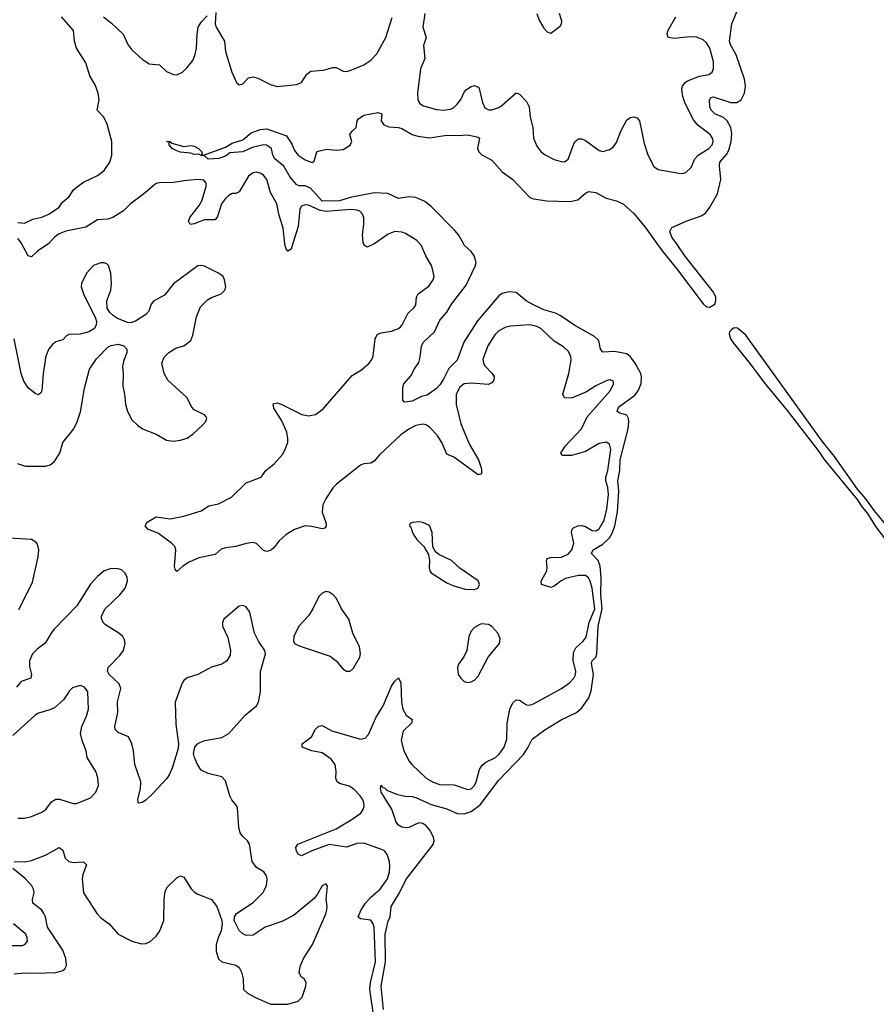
# Model space of a CAD drawing. Header units: inches. Extents: x 2001573 to 2220545, y 644482 to 846830.
# Tile 557 of 656: x 2091641 to 2096591, y 835605 to 841294. Entities that reach past the tile are written whole.
import ezdxf

# ---------------------------------------------------------------- set-up
doc = ezdxf.new("R2010")
doc.units = ezdxf.units.IN
doc.header["$MEASUREMENT"] = 0
doc.layers.add('C0893', color=7, linetype='Continuous')
doc.layers.add('C0894', color=7, linetype='Continuous')

msp = doc.modelspace()

# ---------------------------------------------------------------- linework, layer by layer
at = {"layer": 'C0893', "color": 5}
for points, elevation in [([(2091810.3, 840000), (2091810, 839999.7), (2091744.5, 839955.5), (2091710, 839922.7), (2091690, 839928.7), (2091651.8, 840000)], 280), ([(2093687.9, 835530), (2093665.1, 835690), (2093668.7, 835731.3), (2093698.2, 835850), (2093689.2, 836050), (2093684.7, 836070), (2093670, 836091), (2093610, 836098.3), (2093597.8, 836110), (2093614.1, 836150), (2093639.9, 836190), (2093670, 836223.8), (2093723.4, 836270), (2093767.1, 836330), (2093779.1, 836370), (2093780.9, 836400.9), (2093778, 836430), (2093765.1, 836470), (2093751, 836490), (2093737.8, 836497.8), (2093630, 836535.4), (2093590, 836533.7), (2093530, 836512.1), (2093430, 836527.6), (2093328.5, 836491.5), (2093270, 836463.2), (2093250, 836472), (2093240.5, 836490), (2093237.3, 836510), (2093249.4, 836530.6), (2093470, 836619.1), (2093557.3, 836670), (2093612.2, 836710), (2093625.7, 836730), (2093632, 836750), (2093630.5, 836770), (2093622.4, 836790), (2093609.1, 836810), (2093570, 836849.1), (2093545, 836865), (2093490, 836881.2), (2093475.8, 836890), (2093469, 836910), (2093469.8, 836950.2), (2093464.4, 836990), (2093441.8, 837021.8), (2093390, 837057.4), (2093329.6, 837070), (2093274.5, 837090), (2093273.6, 837110), (2093327.4, 837150), (2093350, 837194.3), (2093370, 837211.4), (2093390, 837215.5), (2093445.9, 837185.9), (2093610, 837137.4), (2093637.7, 837142.3), (2093657.1, 837163), (2093699.4, 837260.6), (2093742.2, 837330), (2093790, 837442.6), (2093810, 837472.7), (2093830, 837490.4), (2093842.8, 837462.8), (2093848.5, 837350), (2093856.2, 837310), (2093875, 837275), (2093908.5, 837250), (2093904.9, 837230), (2093856.6, 837183.4), (2093845.2, 837130), (2093860.6, 837070), (2093891.2, 837010), (2093906.9, 836990), (2093990, 836912), (2094030, 836887.6), (2094070, 836874.7), (2094152.2, 836872.2), (2094230, 836846.7), (2094250, 836849.3), (2094270, 836869.1), (2094279.8, 836890), (2094299, 836961), (2094312.8, 836987.2), (2094335.1, 837004.9), (2094390, 837030.2), (2094412.8, 837050), (2094440.5, 837090), (2094456.9, 837136.9), (2094458, 837230), (2094473.2, 837310), (2094490, 837347.2), (2094510, 837364.9), (2094530, 837362.3), (2094570, 837334.4), (2094590, 837333), (2094610, 837340.6), (2094772.8, 837430), (2094817.4, 837462.6), (2094843.8, 837490), (2094852.1, 837507.9), (2094854.9, 837530), (2094839.9, 837590), (2094841.8, 837638.2), (2094854.6, 837665.4), (2094897.1, 837703), (2094914.6, 837725.4), (2094932.3, 837810), (2094965.4, 837890), (2094948.7, 838008.7), (2094937.6, 838050), (2094928.7, 838068.7), (2094910, 838083.2), (2094870, 838083), (2094795.5, 838064.5), (2094769.3, 838050.7), (2094730, 838020.2), (2094710, 838013.7), (2094657.4, 838030), (2094654.2, 838050), (2094686.7, 838110), (2094689.4, 838130), (2094685.2, 838170), (2094690, 838181.1), (2094710, 838187.2), (2094772.2, 838187.8), (2094810, 838206.6), (2094831.6, 838230), (2094843.2, 838270), (2094829.9, 838330), (2094833.2, 838350), (2094841.5, 838358.5), (2094867.3, 838370), (2094890, 838371.2), (2094910, 838366), (2094950, 838342.4), (2094970, 838340.8), (2094990, 838352.5), (2095018.1, 838401.9), (2095034.8, 838465.2), (2095042.9, 838550), (2095040.5, 838590), (2095029.1, 838630), (2095028.7, 838650), (2095040.1, 838690), (2095057.1, 838810), (2095050, 838841), (2095030, 838852.6), (2094990, 838844.6), (2094910, 838798), (2094830, 838775.9), (2094775.9, 838775.9), (2094768.3, 838790), (2094793.6, 838830), (2094888.3, 838930), (2094920.6, 838999.4), (2095053.3, 839150), (2095073.3, 839190), (2095070, 839208), (2095050, 839212.4), (2095030, 839208), (2094970, 839177.8), (2094916.4, 839143.6), (2094830, 839106.4), (2094788.7, 839108.7), (2094779.8, 839130), (2094813.8, 839250), (2094827, 839327), (2094825.3, 839350), (2094810, 839377.7), (2094783.5, 839403.5), (2094730, 839437.1), (2094651.9, 839510), (2094630, 839520.9), (2094590, 839530.5), (2094476.7, 839523.3), (2094450, 839517.2), (2094410, 839495.8), (2094387, 839473), (2094346.2, 839410), (2094316.8, 839330), (2094321, 839310), (2094331.8, 839291.8), (2094371.3, 839250), (2094383.9, 839230), (2094381.6, 839210), (2094370, 839194.7), (2094350, 839186.5), (2094250, 839193), (2094210, 839189.8), (2094183.8, 839170), (2094163.5, 839130), (2094163.9, 839070), (2094190, 838958), (2094239.7, 838839.7), (2094293.2, 838750), (2094310, 838698), (2094310, 838669), (2094290, 838664.5), (2094150, 838766.6), (2094110, 838783.7), (2094080.7, 838850), (2094052.7, 838892.7), (2094010, 838939.5), (2093990, 838952.5), (2093970, 838957.2), (2093930, 838949.3), (2093890, 838928.7), (2093844.6, 838895.4), (2093720, 838780), (2093690, 838742.2), (2093670, 838730.6), (2093630, 838727.3), (2093610, 838719.5), (2093472.3, 838610), (2093453.3, 838590), (2093412.4, 838530), (2093393.2, 838490), (2093388.8, 838448.8), (2093411.2, 838388.8), (2093412.2, 838367.8), (2093404.4, 838355.6), (2093390, 838351.5), (2093330, 838366), (2093291.1, 838368.9), (2093230, 838348.8), (2093180.3, 838319.7), (2093138.7, 838281.3), (2093110, 838242), (2093090, 838227.6), (2093070, 838220.5), (2093050, 838227.8), (2093010, 838267.4), (2092990, 838272.9), (2092950, 838267.5), (2092890.9, 838249.1), (2092830, 838243.2), (2092806.4, 838233.6), (2092770, 838203.1), (2092675.9, 838184.1), (2092621.1, 838158.9), (2092584.6, 838135.4), (2092550, 838105.2), (2092539.3, 838119.3), (2092535.1, 838135.1), (2092544.2, 838230), (2092538.4, 838250), (2092518.4, 838270), (2092444.2, 838324.2), (2092382.7, 838350), (2092367, 838370), (2092378, 838390), (2092430, 838420.5), (2092510, 838410.3), (2092590, 838424.9), (2092690, 838456.9), (2092734.5, 838485.5), (2092790, 838496.2), (2092865.1, 838534.9), (2092950, 838618.3), (2093036.3, 838650), (2093063.1, 838690), (2093111.7, 838728.3), (2093159.3, 838780.7), (2093174.1, 838805.9), (2093189.8, 838850), (2093191.5, 838871.5), (2093184.8, 838910), (2093155.4, 838975.4), (2093109.8, 839050), (2093106, 839074), (2093130, 839079.1), (2093152.2, 839072.2), (2093271.7, 839011.7), (2093310, 839004.5), (2093350, 839012.8), (2093395.4, 839044.6), (2093562.5, 839237.5), (2093616.9, 839270), (2093660.5, 839310), (2093676, 839330), (2093683.1, 839350), (2093695.3, 839450), (2093706.1, 839473.9), (2093730, 839484.9), (2093790, 839494.9), (2093829.8, 839510.2), (2093841, 839519), (2093851, 839530), (2093884.6, 839595.4), (2093920.3, 839630), (2093930, 839645.7), (2093933.4, 839690), (2093943.7, 839710), (2094006.3, 839753.7), (2094030.8, 839790), (2094036.4, 839810), (2094023.5, 839870), (2093987.8, 839930), (2093961.1, 839990), (2093952.2, 840000)], 280), ([(2093219.9, 840000), (2093210, 839967.3), (2093190, 839955.6), (2093180.4, 839970), (2093173.8, 839993.8), (2093173.2, 840000)], 280), ([(2093692.9, 840000), (2093690, 839998), (2093650, 839978.7), (2093631.1, 839991.1), (2093627.9, 840000)], 280), ([(2093744.1, 835575.9), (2093729.6, 835710), (2093755.3, 835850), (2093753.7, 836010), (2093770, 836086), (2093781.4, 836110), (2093787.1, 836170), (2093830, 836239), (2093876.9, 836330), (2094030, 836527.8), (2094036, 836550), (2094032.8, 836570), (2094011.7, 836611.7), (2093990, 836636.5), (2093970, 836649), (2093947.5, 836652.5), (2093890, 836627.4), (2093870, 836625.4), (2093850, 836628), (2093830, 836640.7), (2093817.4, 836657.4), (2093792.1, 836732.1), (2093729.7, 836830), (2093725.4, 836854.6), (2093730, 836871.3), (2093738, 836858), (2093750, 836854.9), (2093762.3, 836842.3), (2093818.9, 836818.9), (2093867, 836807), (2093910, 836805.6), (2093930, 836800.5), (2094019.6, 836759.6), (2094110, 836733.8), (2094170, 836706.6), (2094210, 836706.4), (2094250, 836719.5), (2094301.7, 836758.3), (2094410, 836899.2), (2094552.7, 837047.3), (2094580.3, 837090), (2094602.8, 837137.2), (2094676.1, 837190), (2094770, 837248.7), (2094858.9, 837290), (2094890, 837317.7), (2094930, 837374.7), (2094943, 837417), (2094956.1, 837510), (2094945.2, 837574.8), (2094949.8, 837590), (2094970, 837611.2), (2094977.2, 837630), (2094983.8, 837790), (2095006.9, 837890), (2094999, 837970), (2095000.4, 838070), (2094995.7, 838135.7), (2094983.4, 838170), (2094945.7, 838210), (2094955.4, 838230), (2095010, 838263.5), (2095050, 838300.5), (2095067.3, 838330), (2095081, 838370), (2095096.1, 838450), (2095104, 838570), (2095098.4, 838630), (2095109.6, 838690), (2095111.2, 838750), (2095157.1, 838930), (2095161.3, 838970), (2095159.9, 838990), (2095150, 839007.9), (2095110, 839020.2), (2095094.7, 839030), (2095099.4, 839050), (2095110, 839060.6), (2095194.9, 839125.1), (2095215.4, 839150), (2095232.1, 839192.1), (2095234.7, 839230), (2095230.4, 839250), (2095198.1, 839310), (2095170, 839346.5), (2095150, 839362.3), (2095077.5, 839377.4), (2095010, 839373.3), (2094996.9, 839390), (2094989.8, 839430), (2094983.1, 839443.1), (2094962.3, 839462.3), (2094850, 839526.1), (2094764.2, 839584.2), (2094737.3, 839597.3), (2094670, 839617.7), (2094603, 839650), (2094568, 839670), (2094510, 839717.7), (2094470, 839721.6), (2094430, 839711.5), (2094410, 839698.6), (2094286.9, 839553.1), (2094208, 839430), (2094170, 839327.3), (2094122, 839278), (2094090, 839216.1), (2094070, 839184.5), (2094050, 839163.1), (2093995.1, 839124.9), (2093964, 839116), (2093910, 839089), (2093864.1, 839084.1), (2093856, 839096), (2093854.5, 839110), (2093855.3, 839170), (2093862, 839190), (2093902.9, 839237.1), (2093918, 839270), (2093947.5, 839312.5), (2093956.3, 839343.7), (2093963.2, 839410), (2093975.6, 839430), (2094038.3, 839490), (2094070, 839557.1), (2094110, 839603.8), (2094135.8, 839650), (2094221.1, 839758.9), (2094272.8, 839870), (2094278.4, 839890), (2094267.7, 839930), (2094250, 839954), (2094210, 839991.3), (2094205, 840000)], 260), ([(2095323.8, 840000), (2095360.3, 839950), (2095436.7, 839856.7), (2095590, 839651.2), (2095610, 839635.2), (2095630, 839631.9), (2095657.3, 839650), (2095664.8, 839670), (2095663, 839690), (2095650, 839719.9), (2095484.7, 839930), (2095436, 840000)], 260), ([(2091629.2, 838729.2), (2091674.3, 838714.3), (2091790, 838713.5), (2091817.9, 838722.1), (2091840.4, 838739.6), (2091874, 838790), (2091891.3, 838850), (2091953.3, 838930), (2091974.2, 838970), (2091992.2, 839027.8), (2092016, 839164), (2092045.2, 839274.8), (2092084.9, 839335.1), (2092150, 839401.5), (2092170, 839411.6), (2092210, 839419), (2092244, 839410), (2092260.3, 839390), (2092261.1, 839370), (2092240.4, 839319.6), (2092235.2, 839290), (2092239.3, 839250), (2092236.7, 839176.7), (2092247, 839130), (2092252.3, 839072.3), (2092264.8, 839030), (2092290, 838981.3), (2092321.3, 838950), (2092350.5, 838930), (2092430, 838899.6), (2092490, 838864.9), (2092530, 838859), (2092570, 838864), (2092610, 838876), (2092641.8, 838898.2), (2092698.4, 838950), (2092714.5, 838970), (2092722.7, 838990), (2092718.9, 838998.9), (2092709.2, 839010), (2092650, 839039.8), (2092635.8, 839055.8), (2092606.8, 839110), (2092498, 839210), (2092475.8, 839250), (2092462.2, 839310), (2092475.7, 839344.3), (2092502.6, 839370), (2092544.1, 839395.9), (2092590, 839410.2), (2092630, 839439.5), (2092642.2, 839470), (2092663.3, 839576.7), (2092686, 839634), (2092725.8, 839674.2), (2092750, 839688.7), (2092805.2, 839710), (2092826, 839730), (2092832.7, 839750), (2092825.1, 839790), (2092816.2, 839810), (2092789.5, 839830), (2092710, 839869.8), (2092690, 839874.1), (2092670, 839872.1), (2092530, 839767.2), (2092477.3, 839702.7), (2092413.6, 839666.4), (2092401.7, 839650), (2092387.8, 839610), (2092370.5, 839589.5), (2092310, 839551.4), (2092290, 839543.2), (2092270, 839541.5), (2092207.4, 839567.4), (2092182.6, 839582.6), (2092162.2, 839602.2), (2092147.6, 839627.6), (2092145.3, 839670), (2092167.6, 839730), (2092172.2, 839770), (2092168.6, 839830), (2092153.8, 839873.8), (2092144, 839884), (2092130, 839889.7), (2092110, 839889.7), (2092067, 839873), (2092027.4, 839830), (2091998, 839770), (2091996.5, 839750), (2092010.3, 839710), (2092080.3, 839570), (2092085.7, 839550), (2092083.7, 839530), (2092072.7, 839510), (2092041.6, 839490), (2091990, 839477.4), (2091925.4, 839474.6), (2091912.4, 839467.6), (2091890, 839444.7), (2091850, 839432.4), (2091830, 839417.4), (2091810, 839392.6), (2091791.8, 839350), (2091777.4, 839250), (2091770.2, 839150), (2091763.1, 839136.9), (2091750, 839126.6), (2091730, 839133.7), (2091690, 839167.2), (2091665.9, 839205.9), (2091649.2, 839250), (2091610, 839449.5)], 320), ([(2096684.5, 838330), (2096578.7, 838458.7), (2096530, 838526), (2096481.9, 838581.9), (2096350.3, 838770), (2096278.9, 838858.9), (2095836.3, 839470), (2095790, 839511.5), (2095770, 839513.1), (2095755.6, 839504.4), (2095743.1, 839490), (2095741.8, 839478.2), (2095747.9, 839450), (2095765, 839425), (2095854.8, 839314.8), (2095948.8, 839188.8), (2096075.6, 839035.6), (2096258.8, 838798.8), (2096290, 838752.5), (2096480.8, 838520.8), (2096510, 838476.8), (2096540.8, 838440.8), (2096586.4, 838366.4), (2096750, 838151.1)], 260), ([(2091636.6, 837883.4), (2091716.2, 838043.8), (2091747.7, 838190), (2091752.1, 838230), (2091744.4, 838264.4), (2091735.5, 838275.5), (2091710, 838290.7), (2091550, 838300.1)], 320), ([(2091609.7, 836430.3), (2091670, 836428.2), (2091710, 836435.5), (2091790, 836467.1), (2091870, 836510.3), (2091890, 836496.3), (2091904.6, 836450), (2091924.9, 836430), (2091950, 836423.9), (2092010, 836427.6), (2092026.5, 836410), (2092005.3, 836354.7), (2092001.5, 836330), (2092011, 836250), (2092088.2, 836128.2), (2092110, 836104.6), (2092158.6, 836070), (2092210.1, 836010.1), (2092289.5, 835969.5), (2092345.5, 835954.5), (2092370, 835955.5), (2092394.2, 835965.8), (2092430, 835998.9), (2092450, 836025.3), (2092474.8, 836090), (2092475.6, 836210), (2092481.5, 836258.5), (2092496.4, 836283.6), (2092550, 836335.8), (2092570, 836346.7), (2092590, 836340.4), (2092631.7, 836271.7), (2092650, 836254), (2092670, 836241.6), (2092750.1, 836210.1), (2092780.3, 836170), (2092808.9, 836090), (2092812, 836070), (2092804.7, 836030), (2092787.3, 835990), (2092776.9, 835950), (2092776.5, 835910), (2092790, 835868.4), (2092810.2, 835850.2), (2092890, 835831.3), (2092910, 835816.9), (2092923.2, 835790), (2092932.2, 835752.2), (2092935, 835690), (2092957.8, 835670), (2093003.6, 835643.6), (2093090, 835606.4), (2093190, 835604.9), (2093250, 835623.8), (2093273, 835647), (2093294.5, 835710), (2093297, 835730), (2093286.6, 835750), (2093270, 835761.6), (2093260, 835780), (2093256.8, 835790), (2093263.4, 835830), (2093281, 835870), (2093334, 835950), (2093410, 836127.2), (2093415.7, 836150), (2093417.6, 836170), (2093411.8, 836211.8), (2093420.5, 836290), (2093410, 836300.5), (2093389.1, 836290), (2093361.1, 836238.9), (2093343.1, 836216.9), (2093222.8, 836117.2), (2093155.9, 836084.1), (2093060.2, 836050), (2092990, 836005), (2092950, 836003.2), (2092930, 836012.6), (2092910, 836031.8), (2092879.7, 836090), (2092882, 836110), (2092894.7, 836130), (2092990, 836193.2), (2093046.6, 836250), (2093067, 836290), (2093070.9, 836330), (2093067.7, 836347.7), (2093052.8, 836370), (2093010, 836395), (2092984.8, 836430), (2092969.9, 836530), (2092958.4, 836550), (2092930, 836573.6), (2092915.3, 836595.3), (2092908.3, 836628.3), (2092899.4, 836739.4), (2092894.1, 836754.1), (2092867.2, 836787.2), (2092855, 836810), (2092830, 836896.9), (2092810, 836919), (2092730, 836938.6), (2092690, 836958.7), (2092667.9, 836990), (2092650.8, 837030), (2092646, 837054), (2092652.8, 837090), (2092669.6, 837110), (2092682.3, 837117.7), (2092711.5, 837128.5), (2092810, 837146.4), (2092849.7, 837170), (2092945.1, 837274.9), (2093010.6, 837329.4), (2093021, 837350), (2093033.5, 837410), (2093032.7, 837527.3), (2093060.9, 837630), (2093058, 837650), (2093022.1, 837702.1), (2092997.8, 837750), (2092970.8, 837870), (2092950, 837900.5), (2092930, 837909.7), (2092910, 837905.7), (2092820.3, 837830), (2092814, 837810), (2092814, 837790), (2092844.1, 837724.1), (2092860.2, 837650), (2092856.9, 837623.1), (2092837.4, 837590), (2092810, 837570.8), (2092750, 837553.5), (2092670.1, 837509.9), (2092610, 837490.7), (2092590, 837475.1), (2092580.3, 837459.7), (2092539.5, 837350), (2092544.1, 837224.1), (2092559.3, 837110), (2092556.6, 837083.4), (2092522.7, 836970), (2092505.8, 836930), (2092492, 836910), (2092410, 836822.7), (2092370, 836784.4), (2092350, 836771.8), (2092330, 836767), (2092325.2, 836770), (2092323.6, 836790), (2092339.8, 836850), (2092341.1, 836890), (2092306.2, 836990), (2092298.7, 837070), (2092289.8, 837109.8), (2092269.6, 837150), (2092210, 837175), (2092192.7, 837192.7), (2092190.6, 837210.6), (2092207.8, 837290), (2092207, 837353), (2092225.5, 837430), (2092215.9, 837455.9), (2092158.5, 837510), (2092149.2, 837530), (2092152.2, 837550), (2092219.3, 837620.7), (2092240.3, 837650), (2092251.5, 837690), (2092247.8, 837710), (2092237.2, 837730), (2092214.7, 837750), (2092137.2, 837797.2), (2092124.4, 837810), (2092114.1, 837834.1), (2092113.8, 837850), (2092134.6, 837890), (2092220.8, 837970), (2092250.6, 838010), (2092263.4, 838050), (2092261.5, 838070), (2092250, 838096.4), (2092230, 838114.4), (2092210, 838121.6), (2092170, 838122.5), (2092130, 838108.8), (2092090, 838076.8), (2092050, 838032.9), (2091972.3, 837907.7), (2091838.9, 837770), (2091822.3, 837750), (2091788.9, 837691.1), (2091743, 837657), (2091715.8, 837630), (2091697.1, 837590), (2091697.4, 837557.4), (2091710.2, 837510), (2091704.9, 837490), (2091649.1, 837470.9), (2091623.4, 837436.6)], 320), ([(2091630, 836680.9), (2091670, 836679.6), (2091710, 836690.3), (2091770, 836714.3), (2091792.4, 836730), (2091825.6, 836774.4), (2091850, 836789.4), (2091870.7, 836790.7), (2091950, 836764.9), (2091970, 836764.6), (2092050, 836797.1), (2092080.7, 836830), (2092096.2, 836870), (2092092.9, 836912.9), (2092082, 836950), (2092031.5, 837030), (2092024.7, 837070), (2092001.4, 837130), (2091993.3, 837170), (2092000.4, 837210), (2092027.4, 837270), (2092038, 837310), (2092034.7, 837410), (2092016.6, 837436.6), (2091990, 837447), (2091946.6, 837433.4), (2091930, 837417), (2091895.1, 837364.9), (2091841.6, 837318.4), (2091814.6, 837305.4), (2091750, 837287.2), (2091730, 837275.3), (2091602.1, 837157.9)], 340), ([(2091610, 835780.2), (2091670, 835787.8), (2091730, 835784.8), (2091850, 835788.8), (2091890, 835800.2), (2091902.6, 835810), (2091911.2, 835828.8), (2091907.1, 835870), (2091890, 835916.9), (2091802.5, 836050), (2091789.9, 836109.9), (2091780.8, 836130), (2091768.4, 836148.4), (2091717.4, 836190), (2091715.6, 836210), (2091724.4, 836250), (2091722, 836270), (2091712.3, 836290), (2091672.6, 836332.6), (2091601.1, 836390)], 320), ([(2091570, 835945.5), (2091654.9, 835945.1), (2091672, 835950), (2091685.6, 835970), (2091685.4, 835990), (2091677.7, 836010), (2091605.4, 836070)], 340)]:
    msp.add_lwpolyline(points, dxfattribs=dict(at, elevation=elevation))
at = {"layer": 'C0893', "color": 5, "elevation": 320}
for points in [[(2093948.4, 838391.6), (2093912, 838388), (2093898, 838382), (2093894, 838370), (2093902, 838362), (2093911, 838330), (2093922, 838310), (2093935.5, 838290), (2093976.3, 838250), (2094002.8, 838202.8), (2094008.7, 838170), (2094007.2, 838127.2), (2094010.5, 838110), (2094018.7, 838098.7), (2094110, 838039.5), (2094143.7, 838023.7), (2094215.6, 838004.4), (2094270, 838002), (2094288.7, 838010), (2094295.9, 838024.1), (2094298, 838030), (2094291.4, 838051.4), (2094185.2, 838125.2), (2094136.2, 838170), (2094064, 838204), (2094041.7, 838221.7), (2094029.4, 838249.4), (2094024.7, 838330), (2094010, 838372), (2093970.8, 838389.2)], [(2093410, 837989.7), (2093390, 837980.4), (2093370, 837960.5), (2093335.2, 837890), (2093309.3, 837850), (2093253.4, 837790), (2093225, 837730), (2093223.6, 837703.6), (2093229, 837689), (2093255.9, 837675.9), (2093435.7, 837615.7), (2093469.1, 837590), (2093510, 837541.7), (2093530, 837528.9), (2093550, 837528.9), (2093570, 837547), (2093606.2, 837610), (2093610.6, 837630), (2093604.7, 837670), (2093566.3, 837750), (2093542.8, 837830), (2093501.5, 837890), (2093471.2, 837950), (2093453.3, 837970), (2093430, 837986.6)], [(2094310, 837803.1), (2094300.4, 837799.6), (2094270, 837782.6), (2094250, 837761.6), (2094237.3, 837730), (2094225.2, 837650), (2094207.5, 837612.5), (2094177.8, 837570), (2094170.3, 837550), (2094175.3, 837510), (2094190, 837488.5), (2094210.2, 837470.2), (2094230, 837464.6), (2094250, 837467.7), (2094270, 837478.3), (2094290, 837500.3), (2094349.3, 837610.7), (2094413.3, 837690), (2094417.6, 837717.6), (2094404.4, 837750), (2094370, 837788.3), (2094350, 837799.8)]]:
    msp.add_lwpolyline(points, close=True, dxfattribs=at)
at = {"layer": 'C0894', "color": 5}
for points, elevation in [([(2095436, 840000), (2095410, 840037.4), (2095398.5, 840070), (2095410, 840092.4), (2095492.7, 840130), (2095579, 840161), (2095603.7, 840176.3), (2095630, 840210.3), (2095672.6, 840287.4), (2095692, 840370), (2095684.2, 840450), (2095687.8, 840470), (2095725, 840515), (2095739.3, 840540.7), (2095752.4, 840590), (2095756, 840636), (2095749.9, 840670), (2095729, 840710), (2095707.9, 840728), (2095657.2, 840750), (2095637.7, 840770), (2095629.2, 840790), (2095626.5, 840830), (2095635.9, 840844.1), (2095650, 840848.3), (2095750, 840814.8), (2095785, 840815), (2095810.4, 840829.6), (2095829.8, 840870), (2095836.2, 840910), (2095829.1, 840949.1), (2095780.6, 841090), (2095747.8, 841147.8), (2095742, 841170), (2095757.2, 841270), (2095790, 841347.7)], 260), ([(2091630, 840121.3), (2091670, 840118), (2091718, 840142), (2091770, 840152.4), (2091809.2, 840170), (2091868.7, 840210), (2091884.1, 840235.9), (2091927.7, 840272.3), (2091951.6, 840310), (2091975.6, 840330), (2092010, 840354.3), (2092090, 840392.8), (2092130, 840423.1), (2092162.6, 840470), (2092174.7, 840510), (2092174.5, 840590), (2092146.3, 840690), (2092128.2, 840730), (2092089.7, 840770), (2092100.8, 840830), (2092095, 840870), (2092078.1, 840918.1), (2092047.5, 840970), (2092024.5, 841044.5), (2091968.7, 841130), (2091957.6, 841170), (2091951.7, 841231.7), (2091883.6, 841310)], 280), ([(2092125.4, 841310), (2092172.8, 841272.8), (2092239.6, 841210), (2092266.9, 841150), (2092290, 841120.3), (2092350, 841066.3), (2092390, 841038.3), (2092450, 841032.4), (2092490, 840994.9), (2092530, 840976.9), (2092550, 840974.9), (2092582.7, 840990), (2092610, 841017.3), (2092641.3, 841058.7), (2092653.9, 841086.1), (2092663.5, 841130), (2092666.2, 841210), (2092672.1, 841250), (2092690, 841278.7), (2092724.9, 841315.1)], 280), ([(2092774.9, 841334.9), (2092771.8, 841270), (2092776.5, 841250), (2092824, 841170), (2092830.2, 841110), (2092866.7, 840990), (2092894.4, 840930), (2092910, 840918), (2092930, 840923.6), (2092963.2, 840956.8), (2092990, 840963.5), (2093016.5, 840956.5), (2093090, 840919), (2093130, 840907.9), (2093240.1, 840919.9), (2093270, 840930.6), (2093301.5, 840978.5), (2093324.4, 840995.6), (2093397.2, 841002.8), (2093450, 841017.3), (2093470, 841016.5), (2093510, 840996.9), (2093530, 840994), (2093550, 840999.1), (2093630, 841033.2), (2093670, 841060.2), (2093704.3, 841095.7), (2093756.7, 841190), (2093794, 841306)], 280), ([(2093982.6, 841330), (2093970.2, 841250), (2093990.3, 841190), (2093975.5, 841144.5), (2093982.7, 841070), (2093957.7, 841010), (2093939.8, 840870), (2093942.9, 840830), (2093953.7, 840810), (2093975.4, 840795.4), (2094050, 840774.7), (2094090, 840771.3), (2094130, 840776.9), (2094150, 840786), (2094170, 840804.7), (2094190, 840831.6), (2094210, 840874.9), (2094223.5, 840890), (2094250, 840908.1), (2094270, 840913.4), (2094290, 840903.7), (2094295.4, 840895.4), (2094315.2, 840815.2), (2094330, 840783.7), (2094350, 840772.6), (2094370, 840773.2), (2094410, 840786.5), (2094430, 840799.1), (2094510, 840870.3), (2094530, 840863.7), (2094570, 840820.3), (2094585, 840790), (2094590.2, 840730.2), (2094607.2, 840670), (2094610.3, 840610), (2094630, 840563), (2094652.9, 840532.9), (2094674.7, 840514.7), (2094730, 840486), (2094770, 840474.9), (2094790, 840473), (2094810, 840487.7), (2094843.2, 840576.8), (2094850.7, 840589.3), (2094870, 840604.9), (2094890, 840605.3), (2094910, 840594.7), (2094990, 840538.4), (2095010, 840533), (2095050, 840544.4), (2095070, 840557), (2095090, 840583.1), (2095115.2, 840650), (2095150, 840714.4), (2095170, 840728.8), (2095188.4, 840731.5), (2095210, 840726.7), (2095222.3, 840710), (2095250, 840578), (2095270, 840512.2), (2095305.1, 840445.1), (2095330, 840427.9), (2095450, 840406), (2095470, 840404.2), (2095489.7, 840410.3), (2095520.9, 840439.1), (2095541.6, 840490), (2095562.4, 840510), (2095624.2, 840550), (2095643.1, 840570), (2095648.9, 840590), (2095645.8, 840605.8), (2095630.8, 840630), (2095562.4, 840682.4), (2095534.3, 840714.3), (2095485.8, 840810), (2095473.5, 840850), (2095467.6, 840890), (2095472.2, 840910), (2095486.3, 840930), (2095500.1, 840939.9), (2095570, 840966.5), (2095623.6, 840976.4), (2095643.1, 840990), (2095650.5, 841009.5), (2095649.9, 841050), (2095629.9, 841129.9), (2095610, 841159.8), (2095590, 841177.3), (2095552.2, 841192.2), (2095513.6, 841193.6), (2095424.4, 841184.4), (2095388.2, 841190), (2095382, 841210), (2095387.2, 841230), (2095432.3, 841310)], 280), ([(2094630.3, 841329.7), (2094643.9, 841290), (2094670, 841244.9), (2094690, 841224), (2094710, 841216.4), (2094764.5, 841255.5), (2094772.7, 841270), (2094774.2, 841285.8), (2094760.7, 841330)], 320), ([(2094205, 840000), (2094176, 840050), (2094154.8, 840074.8), (2094016.4, 840216.4), (2093982.9, 840242.9), (2093930, 840265.7), (2093890, 840269.8), (2093830, 840261.3), (2093769, 840289), (2093690, 840292.7), (2093550, 840266.8), (2093490, 840247.2), (2093390, 840245.1), (2093321.1, 840321.1), (2093290, 840333.3), (2093254.2, 840334.1), (2093240.6, 840340.6), (2093204.6, 840384.6), (2093166.7, 840446.7), (2093116.3, 840490), (2093103.7, 840510), (2093096.2, 840550), (2093067.7, 840567.7), (2093050, 840570.6), (2092985.1, 840554.9), (2092930, 840529.9), (2092856.2, 840523.8), (2092830, 840505.5), (2092791.1, 840491.1), (2092730, 840488), (2092708.2, 840508.2), (2092690.4, 840509.7), (2092677.4, 840517.4), (2092650, 840514.2), (2092630, 840522.2), (2092570, 840528.5), (2092550, 840535.5), (2092521.5, 840550), (2092504.7, 840570), (2092502.9, 840577.1), (2092508.7, 840588.7), (2092489.7, 840590.3), (2092509.7, 840590.3), (2092520.4, 840580.4), (2092590, 840560.7), (2092630, 840566.4), (2092650, 840563.2), (2092674.6, 840550), (2092694, 840530), (2092696.3, 840523.7), (2092691.3, 840511.3), (2092710, 840512.4), (2092830, 840556.5), (2092870, 840579.8), (2092930, 840598.9), (2092979.6, 840640.4), (2093030, 840659.1), (2093070, 840662.8), (2093182.2, 840622.2), (2093214.7, 840574.7), (2093230, 840537.3), (2093250, 840510.7), (2093290, 840484), (2093332, 840468), (2093343.1, 840476.9), (2093359, 840530), (2093365.4, 840534.6), (2093414.8, 840545.2), (2093470, 840540.4), (2093510, 840543.1), (2093550, 840567.7), (2093561.2, 840590), (2093549.2, 840630), (2093562, 840650), (2093585.2, 840670), (2093592.3, 840710), (2093599.6, 840720.4), (2093630, 840741.6), (2093710, 840758), (2093734, 840750), (2093730.3, 840710), (2093745.5, 840685.5), (2093774.4, 840674.4), (2093830, 840670.1), (2093850, 840664.1), (2093910, 840631.1), (2093941.2, 840621.2), (2094010, 840611.3), (2094110, 840627.3), (2094175.9, 840624.1), (2094230, 840627.4), (2094290, 840614.9), (2094299.1, 840610), (2094287.6, 840550), (2094294.6, 840530), (2094312.5, 840512.5), (2094370, 840481.5), (2094430, 840414.9), (2094490, 840370.2), (2094590, 840266.8), (2094610, 840258.8), (2094687.5, 840247.5), (2094822.7, 840242.7), (2094866.3, 840253.6), (2094910, 840291.8), (2094930, 840301.1), (2094970, 840294.6), (2095030, 840262.3), (2095090, 840246.7), (2095130, 840228.7), (2095190, 840173.9), (2095254.8, 840094.8), (2095323.8, 840000)], 260), ([(2093173.2, 840000), (2093163.9, 840090), (2093138.8, 840170), (2093127.5, 840230), (2093090, 840295.4), (2093069.8, 840370), (2093050, 840395.3), (2093030, 840407.8), (2093010, 840412.8), (2092990, 840408.7), (2092963.9, 840390), (2092910, 840299.7), (2092890, 840289.7), (2092870, 840288.6), (2092850, 840278), (2092830, 840259.8), (2092808.3, 840230), (2092783.4, 840156.6), (2092770, 840138), (2092710, 840137.8), (2092650, 840113.8), (2092631.1, 840111.1), (2092620.3, 840120.3), (2092617.6, 840130), (2092625, 840150), (2092679.1, 840220.9), (2092693, 840247), (2092718.4, 840330), (2092719.2, 840350), (2092706.1, 840366.1), (2092669.9, 840369.9), (2092590, 840363.2), (2092530, 840352.7), (2092450, 840351.8), (2092430, 840346.3), (2092410, 840331.9), (2092366.9, 840293.1), (2092282, 840230), (2092242, 840190), (2092179.8, 840150), (2092150, 840140.6), (2092090, 840136.3), (2092024.2, 840095.8), (2091908.1, 840071.9), (2091870, 840057.2), (2091843.4, 840036.6), (2091810.3, 840000)], 280), ([(2093627.9, 840000), (2093625.8, 840005.8), (2093622, 840050), (2093630.6, 840110), (2093629.8, 840149.8), (2093622, 840170), (2093606.5, 840186.5), (2093590, 840194), (2093557.1, 840197.1), (2093410, 840185.2), (2093373.1, 840193.1), (2093310, 840221.9), (2093290, 840223.4), (2093270, 840215.7), (2093260.7, 840199.3), (2093250, 840099.7), (2093219.9, 840000)], 280), ([(2093952.2, 840000), (2093936.9, 840016.9), (2093870, 840058.7), (2093850, 840066.6), (2093810, 840069.8), (2093770, 840053.5), (2093692.9, 840000)], 280), ([(2091651.8, 840000), (2091646.4, 840010), (2091630, 840029.9)], 280)]:
    msp.add_lwpolyline(points, dxfattribs=dict(at, elevation=elevation))

doc.saveas('drawing.dxf')
